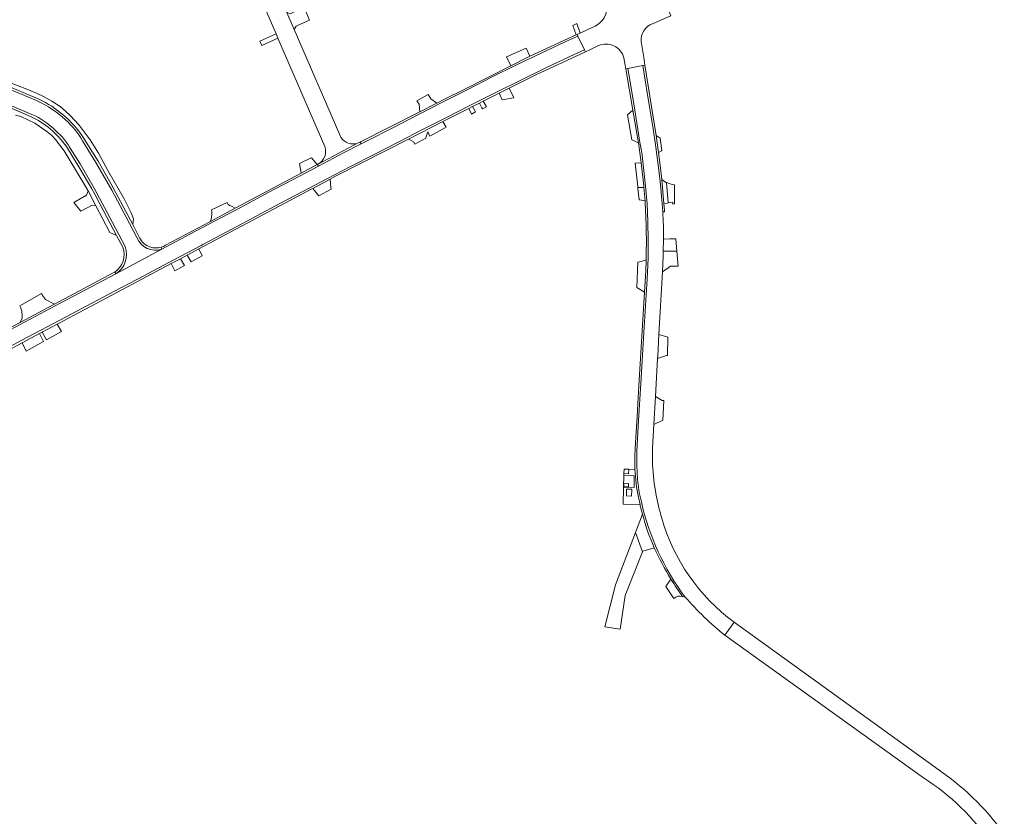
# Model space of a CAD drawing. Header units: metres. Extents: x 166325 to 190320, y 381923 to 404576.
# Tile 620 of 656: x 171479 to 171749, y 396462 to 396681. Entities that reach past the tile are written whole.
import ezdxf

# ---------------------------------------------------------------- set-up
doc = ezdxf.new("R2010")
doc.units = ezdxf.units.M
for name, color, linetype, lineweight in [('B-WE-VH-VERHARDING_ASFALT-GV', 8, 'Continuous', 18), ('B-WE-VH-VERHARDING_BETON-GV', 8, 'Continuous', 18), ('B-WE-VH-VERHARDING_BETONSTRAATSTEEN-GV', 8, 'Continuous', 18), ('B-WE-VH-VERHARDING_STRAATBAKSTEEN-GV', 8, 'Continuous', 18)]:
    doc.layers.add(name, color=color, linetype=linetype, lineweight=lineweight)

msp = doc.modelspace()

# ---------------------------------------------------------------- linework, layer by layer
at = {"layer": 'B-WE-VH-VERHARDING_ASFALT-GV', "flags": 128}
for points in [[(171675.106, 396515.382), (171672.607, 396511.821), (171726.982, 396472.782)], [(171730.283, 396475.561), (171675.106, 396515.382)]]:
    msp.add_lwpolyline(points, dxfattribs=at)
at = {"layer": 'B-WE-VH-VERHARDING_ASFALT-GV'}
for points in [[(171749.146, 396457.363, 0.0887195), (171730.283, 396475.561)], [(171726.982, 396472.782, -0.1008838), (171745.638, 396454.642)]]:
    msp.add_lwpolyline(points, format="xyb", dxfattribs=at)
at = {"layer": 'B-WE-VH-VERHARDING_BETON-GV', "flags": 128}
for points in [[(171657.89, 396635.499), (171657.315, 396635.631), (171656.555, 396635.896), (171657.015, 396630.345), (171658.319, 396630.508), (171658.322, 396630.469), (171658.342, 396630.238), (171658.359, 396630.042), (171658.809, 396630.092), (171658.792, 396630.567), (171658.746, 396635.302)], [(171646.287, 396557.349), (171644.969, 396557.377), (171644.935, 396556.136), (171646.2, 396556.102)], [(171647.736, 396555.568), (171644.922, 396555.627), (171644.835, 396552.436), (171647.692, 396552.299)], [(171644.917, 396553.523), (171644.878, 396552.524), (171646.184, 396552.473), (171646.224, 396553.472)], [(171647.015, 396549.955), (171647.085, 396551.875), (171645.649, 396551.902), (171645.615, 396550.035)]]:
    msp.add_lwpolyline(points, close=True, dxfattribs=at)
at = {"layer": 'B-WE-VH-VERHARDING_BETONSTRAATSTEEN-GV', "flags": 128}
for points in [[(171541.553, 396695.365), (171543.069, 396691.852), (171549.625, 396676.655), (171550.144, 396675.483), (171562.976, 396645.808)], [(171567.053, 396648.991), (171554.566, 396677.876), (171552.552, 396682.562), (171546.923, 396695.559), (171546.747, 396695.957), (171546.548, 396696.409)], [(171652.789, 396679.429), (171656.679, 396681.135), (171657.773, 396681.615), (171657.589, 396682.056), (171655.854, 396686.201)], [(171636.252, 396678.42), (171633.327, 396677.072), (171632.983, 396676.913), (171632.092, 396676.503), (171632.317, 396676.047), (171634.153, 396672.312), (171634.409, 396671.79), (171635.599, 396672.345), (171637.971, 396673.451)], [(171468.398, 396586.479), (171479.994, 396592.675), (171491.948, 396598.984), (171503.631, 396605.216), (171513.367, 396610.364), (171521.417, 396614.632), (171529.089, 396618.704), (171529.54, 396618.974), (171537.695, 396623.262), (171544.187, 396626.741), (171550.68, 396630.152), (171556.747, 396633.369), (171563.519, 396636.92), (171569.858, 396640.198), (171576.692, 396643.742), (171583.25, 396647.125), (171589.962, 396650.575), (171596.111, 396653.681), (171602.905, 396657.097), (171609.842, 396660.641), (171616.528, 396663.909), (171623.364, 396667.286), (171630.117, 396670.465), (171634.153, 396672.312), (171632.317, 396676.047), (171628.835, 396674.484), (171622.22, 396671.432), (171615.53, 396668.199), (171608.877, 396664.867), (171602.145, 396661.464), (171595.442, 396658.026), (171588.84, 396654.631), (171581.633, 396650.93), (171574.808, 396647.483), (171572.946, 396646.534), (171568.1, 396644.063), (171561.245, 396640.434), (171554.154, 396636.655), (171547.309, 396633.059), (171540.58, 396629.472), (171527.394, 396622.483), (171518.37, 396617.636), (171505.681, 396610.874), (171489.071, 396602.105), (171469.813, 396591.881)], [(171644.9, 396670.15), (171645.172, 396668.559), (171645.426, 396667.073), (171646.02, 396667.187), (171650.082, 396667.97), (171650.686, 396668.086), (171650.448, 396669.588), (171650.349, 396670.218), (171649.66, 396674.57)], [(171466.792, 396584.936), (171480.049, 396592), (171484.835, 396594.55), (171485.569, 396594.941), (171489.637, 396597.109), (171504.794, 396605.164), (171520.885, 396613.715), (171523.402, 396615.051), (171525.301, 396616.059), (171528.442, 396617.725), (171559.452, 396634.182), (171559.692, 396634.31), (171564.483, 396636.851), (171565.95, 396637.63), (171585.891, 396647.829), (171595.293, 396652.631), (171602.461, 396656.232), (171603.484, 396656.746), (171605.35, 396657.683), (171606.387, 396658.204), (171610.78, 396660.411), (171613.496, 396661.775), (171620.79, 396665.44), (171634.409, 396671.79), (171634.153, 396672.312), (171630.117, 396670.465), (171623.364, 396667.286), (171616.528, 396663.909), (171609.842, 396660.641), (171602.905, 396657.097), (171596.111, 396653.681), (171589.962, 396650.575), (171583.25, 396647.125), (171576.692, 396643.742), (171569.858, 396640.198), (171563.519, 396636.92), (171556.747, 396633.369), (171550.68, 396630.152), (171544.187, 396626.741), (171537.695, 396623.262), (171529.54, 396618.974), (171529.089, 396618.704), (171521.417, 396614.632), (171513.367, 396610.364), (171503.631, 396605.216), (171491.948, 396598.984), (171479.994, 396592.675), (171468.398, 396586.479)], [(171654.515, 396594.238), (171655.497, 396611.432), (171655.687, 396615.931), (171655.706, 396617.113), (171655.758, 396620.433), (171655.729, 396624.183), (171655.707, 396625.183), (171655.62, 396627.887), (171655.338, 396631.149), (171654.939, 396635.316), (171654.481, 396639.296), (171653.675, 396645.598), (171652.817, 396651.242), (171651.421, 396659.977), (171650.082, 396667.97), (171646.02, 396667.187), (171646.645, 396663.51), (171647.941, 396655.794), (171649.325, 396646.906), (171649.796, 396644.158), (171650.297, 396640.061), (171650.853, 396634.923), (171651.267, 396630.106), (171651.497, 396625.183), (171651.589, 396620.159), (171651.536, 396615.2), (171651.303, 396609.428), (171650.374, 396594.797), (171649.633, 396582.389), (171648.831, 396569.124), (171648.453, 396562.202), (171648.434, 396558.283), (171648.621, 396554.642), (171649.128, 396551.01), (171649.725, 396548.376)], [(171650.374, 396594.797), (171651.303, 396609.428), (171651.536, 396615.2), (171651.589, 396620.159), (171651.497, 396625.183), (171651.267, 396630.106), (171650.853, 396634.923), (171650.297, 396640.061), (171649.796, 396644.158), (171649.325, 396646.906), (171647.941, 396655.794), (171646.645, 396663.51), (171646.02, 396667.187), (171645.426, 396667.073), (171647.363, 396655.748), (171648.551, 396648.803)], [(171484.644, 396658.778), (171473.55, 396663.44)], [(171474.048, 396662.519), (171480.093, 396660.095), (171484.195, 396658.304)], [(171496.68, 396648.48), (171500.85, 396641.76), (171504.35, 396635.69), (171510.346, 396624.38), (171510.609, 396625.987), (171509.955, 396627.627), (171507.963, 396631.477), (171503.547, 396639.235), (171500.954, 396643.983), (171498.666, 396647.62), (171495.668, 396651.693), (171493.244, 396654.343), (171491.968, 396655.46), (171490.488, 396656.756), (171488.15, 396658.256), (171486.048, 396659.422), (171484.018, 396660.407), (171480.88, 396661.681), (171474.498, 396664.144)], [(171471.257, 396659.433), (171472.753, 396658.791), (171482.741, 396654.599)], [(171482.372, 396654.049), (171478.749, 396655.58), (171475.482, 396656.96), (171471.27, 396658.74)], [(171478.261, 396654.424), (171479.689, 396654.028), (171483.545, 396652.245), (171486.779, 396649.913), (171488.202, 396648.832), (171489.164, 396647.688), (171491.53, 396644.639), (171498.152, 396633.675), (171500.264, 396629.528), (171504.117, 396622.191), (171505.92, 396621.449), (171501.366, 396630.108)], [(171491.08, 396648.325), (171489.232, 396650.156)], [(171511.522, 396620.82), (171508.468, 396626.572), (171504.625, 396633.794), (171500.288, 396641.413), (171496.613, 396647.403)], [(171512.25, 396620.789), (171510.346, 396624.38), (171504.35, 396635.69), (171500.85, 396641.76), (171496.68, 396648.48)], [(171561.167, 396640.975), (171572.115, 396646.768)], [(171492.18, 396645.77), (171495.9, 396639.82), (171499.12, 396634.233), (171500, 396632.706), (171501.366, 396630.108), (171505.92, 396621.449), (171507.64, 396618.178)], [(171501.366, 396630.108), (171500, 396632.706), (171499.12, 396634.233), (171495.9, 396639.82), (171492.18, 396645.77)], [(171508.244, 396618.369), (171504.789, 396624.96), (171499.805, 396634.422), (171495.917, 396641.018), (171493.192, 396645.363)], [(171540.58, 396629.472), (171547.309, 396633.059), (171554.154, 396636.655), (171561.245, 396640.434), (171561.013, 396640.893), (171560.97, 396640.872), (171560.926, 396640.851), (171556.459, 396638.457), (171538.426, 396628.871), (171531.486, 396625.182), (171519.33, 396618.72)], [(171649.637, 396641.355), (171650.382, 396635.037), (171650.417, 396634.588), (171650.707, 396630.912)], [(171518.146, 396618.194), (171518.37, 396617.636), (171527.394, 396622.483), (171540.58, 396629.472)], [(171505.681, 396610.874), (171518.37, 396617.636)], [(171518.37, 396617.636), (171518.146, 396618.194)], [(171651.001, 396614.74), (171650.994, 396614.493), (171650.986, 396614.247), (171650.89, 396611.84), (171650.537, 396605.853), (171649.117, 396581.745), (171648.741, 396575.353), (171648.528, 396571.746), (171648.114, 396564.714), (171648.01, 396562.945), (171647.91, 396560.954)], [(171505.03, 396611.14), (171488.952, 396602.594), (171488.539, 396602.374), (171479.487, 396597.562), (171463.437, 396589.03), (171458.193, 396586.242), (171441.218, 396577.219)], [(171489.071, 396602.105), (171505.681, 396610.874), (171505.416, 396611.371)], [(171505.416, 396611.371), (171505.681, 396610.874)], [(171440.727, 396576.874), (171440.922, 396576.535), (171442.517, 396577.37), (171446.874, 396579.654), (171458.034, 396585.617), (171469.813, 396591.881), (171489.071, 396602.105)], [(171649.725, 396548.376), (171649.128, 396551.01), (171648.621, 396554.642), (171648.434, 396558.283), (171648.453, 396562.202), (171648.831, 396569.124), (171649.633, 396582.389), (171650.374, 396594.797)], [(171652.74, 396563.147), (171653.107, 396569.569), (171653.545, 396577.256), (171654.139, 396587.658), (171654.178, 396588.335), (171654.515, 396594.238)], [(171647.938, 396557.314), (171646.287, 396557.349), (171646.2, 396556.102), (171644.935, 396556.136), (171644.922, 396555.627), (171647.736, 396555.568), (171647.692, 396552.299), (171644.835, 396552.436), (171644.708, 396547.73), (171649.353, 396547.632), (171648.888, 396549.66)], [(171648.888, 396549.66), (171649.353, 396547.632), (171649.418, 396547.351), (171650.06, 396545.07)], [(171660.99, 396522.43), (171661.692, 396522.317)], [(171672.607, 396511.821), (171675.106, 396515.382)]]:
    msp.add_lwpolyline(points, dxfattribs=at)
for points in [[(171557.306, 396683.912), (171554.261, 396682.511), (171553.564, 396682.19), (171552.552, 396682.562), (171554.566, 396677.876), (171555.128, 396678.786), (171555.71, 396679.052), (171558.815, 396680.473)], [(171550.144, 396675.483), (171549.625, 396676.655), (171545.221, 396674.683), (171545.722, 396673.508)], [(171608.877, 396664.867), (171615.53, 396668.199), (171622.22, 396671.432), (171628.835, 396674.484), (171632.317, 396676.047), (171632.092, 396676.503), (171631.834, 396676.384), (171619.159, 396670.541), (171618.44, 396670.21), (171613.945, 396667.941), (171601.116, 396661.465), (171595.797, 396658.78), (171593.641, 396657.692), (171588.99, 396655.301), (171572.79, 396647.044), (171572.712, 396647.012), (171572.946, 396646.534), (171574.808, 396647.483), (171581.633, 396650.93), (171588.84, 396654.631), (171595.442, 396658.026), (171602.145, 396661.464)], [(171619.159, 396670.541), (171618.176, 396672.8), (171612.771, 396670.401), (171613.945, 396667.941), (171618.44, 396670.21)], [(171653.733, 396648.829), (171650.686, 396668.086), (171650.082, 396667.97), (171651.421, 396659.977), (171652.817, 396651.242), (171653.675, 396645.598), (171654.481, 396639.296), (171654.939, 396635.316), (171655.338, 396631.149), (171655.62, 396627.887), (171656.05, 396627.92), (171656.015, 396628.399), (171655.891, 396630.092), (171655.298, 396636.77), (171654.868, 396640.601), (171654.439, 396644.161)], [(171592.036, 396658.909), (171591.259, 396660.1), (171588.187, 396658.321), (171588.836, 396657.424), (171588.99, 396655.301), (171593.641, 396657.692)], [(171654.888, 396648.084), (171653.733, 396648.829), (171654.439, 396644.161), (171655.208, 396644.646), (171655.273, 396644.687)], [(171568.1, 396644.063), (171572.946, 396646.534), (171572.712, 396647.012), (171572.115, 396646.768), (171561.167, 396640.975), (171561.09, 396640.933), (171561.013, 396640.893), (171561.245, 396640.434)], [(171656.555, 396635.896), (171656.41, 396635.946), (171655.298, 396636.77), (171655.891, 396630.092), (171656.837, 396630.305), (171657.015, 396630.345)], [(171650.417, 396634.588), (171648.758, 396634.533), (171648.78, 396634.291), (171649.064, 396631.213), (171649.303, 396631.169), (171650.707, 396630.912)], [(171659.173, 396620.474), (171657.526, 396620.454), (171655.758, 396620.433), (171655.706, 396617.113), (171657.594, 396617.119), (171659.458, 396617.124)], [(171650.986, 396614.247), (171650.994, 396614.493), (171651.001, 396614.74), (171649.651, 396614.298), (171648.769, 396614.08), (171648.423, 396607.2), (171650.537, 396605.853), (171650.89, 396611.84)], [(171488.539, 396602.374), (171488.952, 396602.594), (171486.435, 396603.865), (171485.669, 396605.008), (171485.529, 396605.216), (171485.359, 396605.47), (171479.469, 396602.132), (171479.596, 396601.744), (171479.944, 396600.677), (171480.023, 396599.498), (171480.034, 396598.773), (171479.487, 396597.562)], [(171485.951, 396592.376), (171484.835, 396594.55), (171480.049, 396592), (171481.173, 396589.737)], [(171656.925, 396593.503), (171654.515, 396594.238), (171654.178, 396588.335), (171654.139, 396587.658), (171656.591, 396588.51), (171656.879, 396588.499)]]:
    msp.add_lwpolyline(points, close=True, dxfattribs=at)
at = {"layer": 'B-WE-VH-VERHARDING_BETONSTRAATSTEEN-GV'}
for points in [[(171640.234, 396683.575, -0.3058338), (171636.252, 396678.42)], [(171649.66, 396674.57, -0.3487893), (171652.789, 396679.429)], [(171637.971, 396673.451, -0.4561475), (171644.9, 396670.15)], [(171491.833, 396653.16, 0.0863801), (171484.195, 396658.304)], [(171484.644, 396658.778, -0.1334292), (171496.68, 396648.48)], [(171492.18, 396645.77, 0.1331959), (171482.372, 396654.049)], [(171489.232, 396650.156, 0.0969363), (171482.741, 396654.599)], [(171491.833, 396653.16, -0.080952), (171496.613, 396647.403)], [(171571.374, 396646.571, -0.3503396), (171567.053, 396648.991)], [(171493.192, 396645.363, 0.0622482), (171491.08, 396648.325)], [(171562.976, 396645.808, -0.3673625), (171561.167, 396640.975)], [(171572.115, 396646.768, -0.0471313), (171571.374, 396646.571)], [(171648.883, 396646.839, -0.0187265), (171649.637, 396641.355)], [(171650.707, 396630.912, -0.0240957), (171651.001, 396614.74)], [(171511.522, 396620.82, 0.3937187), (171518.37, 396617.636)], [(171515.069, 396618.274, -0.1968521), (171512.25, 396620.789)], [(171507.64, 396618.178, -0.3517109), (171505.416, 396611.371)], [(171508.244, 396618.369, -0.3638618), (171505.681, 396610.874)], [(171518.146, 396618.194, -0.1579267), (171515.069, 396618.274)], [(171519.33, 396618.72, -0.0656741), (171518.146, 396618.194)], [(171505.416, 396611.371, -0.0179188), (171505.03, 396611.14)], [(171652.745, 396559.553, -0.0147468), (171652.74, 396563.147)], [(171647.91, 396560.954, 0.0184307), (171647.938, 396557.314)], [(171653.552, 396551.424, -0.0338436), (171652.745, 396559.553)], [(171648.888, 396549.66, -0.0392369), (171647.938, 396557.314)], [(171654.63, 396546.356, -0.0212711), (171653.552, 396551.424)], [(171661.692, 396522.317, -0.1057223), (171649.725, 396548.376)], [(171655.232, 396544.191, -0.009171), (171654.63, 396546.356)], [(171650.06, 396545.07, 0.0515425), (171653.231, 396535.828)], [(171675.106, 396515.382, -0.1655358), (171655.232, 396544.191)], [(171653.231, 396535.828, 0.030738), (171657.798, 396527.234)], [(171661.692, 396522.317, 0.0426785), (171672.607, 396511.821)]]:
    msp.add_lwpolyline(points, format="xyb", dxfattribs=at)
at = {"layer": 'B-WE-VH-VERHARDING_STRAATBAKSTEEN-GV', "flags": 128}
for points in [[(171632.068, 396679.516), (171630.89, 396678.93), (171631.834, 396676.384), (171632.092, 396676.503), (171632.983, 396676.913)], [(171613.496, 396661.775), (171610.78, 396660.411), (171611.563, 396658.618), (171614.803, 396659.172)], [(171603.484, 396656.746), (171602.461, 396656.232), (171603.207, 396654.703), (171604.258, 396655.271), (171604.135, 396655.505)], [(171606.387, 396658.204), (171605.35, 396657.683), (171606.038, 396656.399), (171606.162, 396656.167), (171607.248, 396656.683)], [(171596.254, 396651.089), (171595.293, 396652.631), (171585.891, 396647.829), (171587.174, 396647.143), (171587.285, 396647.031), (171587.457, 396646.858), (171587.628, 396646.412), (171590.652, 396648.05), (171590.735, 396648.412), (171591.178, 396649.848), (171591.743, 396648.641)], [(171560.926, 396640.851), (171559.326, 396642.74), (171559.056, 396642.609), (171556.04, 396641.151), (171556.459, 396638.457)], [(171649.637, 396641.355), (171648.044, 396641.243), (171648.731, 396634.828), (171648.758, 396634.533), (171650.417, 396634.588), (171650.382, 396635.037)], [(171564.683, 396634.2), (171564.665, 396634.436), (171564.483, 396636.851), (171559.692, 396634.31), (171561.306, 396632.296), (171564.689, 396634.12)], [(171498.152, 396633.675), (171497.645, 396632.447), (171494.253, 396630.49), (171496.177, 396628.069), (171496.527, 396628.265), (171499.03, 396629.669), (171500.264, 396629.528)], [(171538.426, 396628.871), (171537.735, 396629.257), (171536.995, 396629.607), (171536.542, 396629.882), (171536.224, 396630.414), (171531.973, 396628.418), (171531.997, 396627.935), (171532.033, 396627.218), (171531.969, 396626.448), (171531.86, 396625.809), (171531.486, 396625.182)], [(171528.442, 396617.725), (171525.301, 396616.059), (171526.389, 396614.191), (171529.41, 396615.844)], [(171659.458, 396617.124), (171657.594, 396617.119), (171655.706, 396617.113), (171655.687, 396615.931), (171655.497, 396611.432), (171657.679, 396612.973), (171658.112, 396612.993), (171658.695, 396613.019), (171659.806, 396613.029)], [(171523.402, 396615.051), (171520.885, 396613.715), (171521.933, 396611.752), (171524.516, 396613.166)], [(171490.849, 396595.08), (171489.637, 396597.109), (171485.569, 396594.941), (171486.708, 396592.794)], [(171655.901, 396576.143), (171655.378, 396576.157), (171653.545, 396577.256), (171653.107, 396569.569), (171655.627, 396570.811)], [(171650.064, 396534.667), (171648.109, 396539.971), (171642.64, 396525.68), (171639.73, 396514.13), (171643.94, 396513.55), (171645.23, 396522.72)]]:
    msp.add_lwpolyline(points, close=True, dxfattribs=at)
for points in [[(171647.363, 396655.748), (171645.911, 396654.487), (171647.094, 396647.616), (171648.883, 396646.839)], [(171648.551, 396648.803), (171647.363, 396655.748)], [(171650.06, 396545.07), (171648.109, 396539.971), (171650.064, 396534.667), (171650.15, 396534.88), (171653.231, 396535.828)], [(171657.798, 396527.234), (171656.373, 396525.239), (171658.618, 396521.887)]]:
    msp.add_lwpolyline(points, dxfattribs=at)
at = {"layer": 'B-WE-VH-VERHARDING_STRAATBAKSTEEN-GV'}
for points in [[(171648.883, 396646.839, 0.0029701), (171648.551, 396648.803)], [(171660.99, 396522.43, -0.0182728), (171657.798, 396527.234)], [(171658.618, 396521.887, -0.3114118), (171660.99, 396522.43)]]:
    msp.add_lwpolyline(points, format="xyb", dxfattribs=at)

doc.saveas('drawing.dxf')
